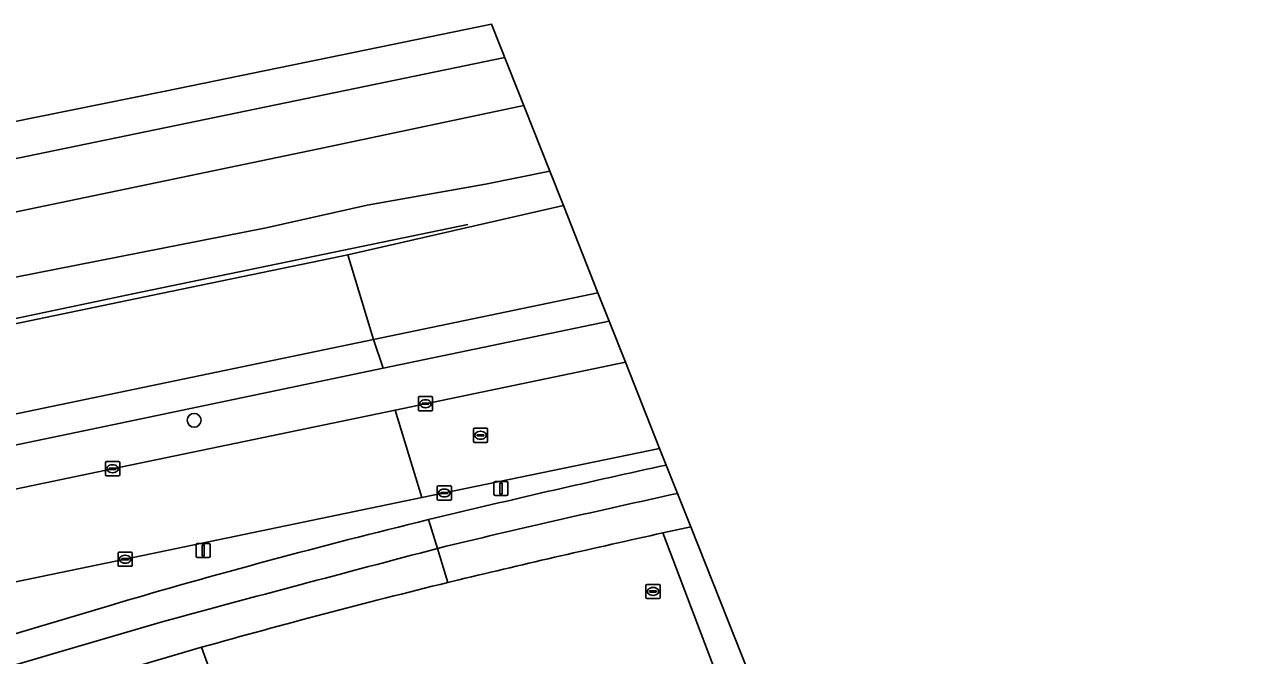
# Model space of a CAD drawing. Extents: x 162989 to 165008, y 383432 to 384338.
# Drawn here: x 164754.4 to 164839.9, y 384293.6 to 384338.1 of the extents above; entities that cross this region are included whole.
import ezdxf

# ---------------------------------------------------------------- set-up
doc = ezdxf.new("R2010")
doc.units = 0
for name, color, linetype in [('IMGEO_Berm_groen', 7, 'Continuous'), ('IMGEO_Boom', 7, 'Continuous'), ('IMGEO_Erf', 7, 'Continuous'), ('IMGEO_Fietspad_open', 7, 'Continuous'), ('IMGEO_Gemengd_bos', 7, 'Continuous'), ('IMGEO_Greppel_droge_sloot', 7, 'Continuous'), ('IMGEO_Groenvoorziening', 7, 'Continuous'), ('IMGEO_Hek', 7, 'Continuous'), ('IMGEO_Kolk', 7, 'Continuous'), ('IMGEO_Lichtmast', 7, 'Continuous'), ('IMGEO_Loofbos', 7, 'Continuous'), ('IMGEO_Rijbaan_lokaal_open', 7, 'Continuous'), ('IMGEO_Rioolput', 7, 'Continuous'), ('IMGEO_Spoor', 7, 'Continuous'), ('IMGEO_Spoorbaan_halfverhard', 7, 'Continuous'), ('IMGEO_Voetpad_open', 7, 'Continuous')]:
    doc.layers.add(name, color=color, linetype=linetype)

msp = doc.modelspace()

# ---------------------------------------------------------------- linework, layer by layer
at = {"layer": 'IMGEO_Berm_groen'}
msp.add_lwpolyline([(164796.746, 384314.295), (164795.6, 384317.184), (164779.659, 384313.863), (164758.566, 384309.469), (164720.656, 384301.571), (164704.798, 384298.309), (164705.407, 384295.319), (164717.425, 384297.848), (164738.536, 384302.178), (164760.594, 384306.786), (164780.506, 384310.925), (164782.645, 384311.37)], close=True, dxfattribs=at)
for points in [[(164799.153, 384308.224), (164783.979, 384305.078), (164782.392, 384304.749), (164761.48, 384300.41), (164752.981, 384298.656), (164752.838, 384298.623)], [(164799.62, 384307.046), (164799.153, 384308.224)], [(164782.865, 384303.199), (164783.849, 384303.438)], [(164749.867, 384295.415), (164750.072, 384294.08), (164760.414, 384297.16)]]:
    msp.add_lwpolyline(points, dxfattribs=at)
for centre, radius, start, end in [((164960.192, 383568.98), 755.332, 102.273861, 103.501082), ((164899.569, 383824.579), 492.643, 103.70331, 106.40749)]:
    msp.add_arc(centre, radius, start, end, dxfattribs=at)
at = {"layer": 'IMGEO_Boom'}
msp.add_circle((164766.337, 384310.201), 0.489, dxfattribs=at)
at = {"layer": 'IMGEO_Erf'}
msp.add_lwpolyline([(164909.677, 384029.453), (164878.385, 384108.38), (164801.347, 384302.69), (164799.386, 384302.264), (164835.862, 384206.157), (164824.54, 384201.527), (164810.909, 384195.953), (164821.077, 384170.422), (164825.814, 384158.527), (164830.984, 384145.544), (164839.144, 384125.179), (164874.8, 384034.609), (164889.886, 384032.379)], close=True, dxfattribs=at)
at = {"layer": 'IMGEO_Fietspad_open'}
for points in [[(164795.6, 384317.184), (164794.806, 384319.188), (164778.993, 384315.896), (164779.659, 384313.863), (164795.6, 384317.184)], [(164701.49, 384294.495), (164705.407, 384295.319), (164704.798, 384298.309), (164720.656, 384301.571), (164758.566, 384309.469), (164779.659, 384313.863), (164778.993, 384315.896), (164758.651, 384311.662), (164720.002, 384303.629), (164703.932, 384300.267), (164659.159, 384290.995), (164626.815, 384284.248), (164592.857, 384277.162), (164552.545, 384268.813), (164517.54, 384261.516), (164451.067, 384247.659), (164404.577, 384238.044), (164359.498, 384228.605), (164357.48, 384228.183)], [(164800.412, 384305.048), (164799.62, 384307.046)], [(164783.849, 384303.438), (164782.865, 384303.199), (164783.485, 384301.165), (164784.103, 384301.327)], [(164783.485, 384301.165), (164782.865, 384303.199)], [(164760.414, 384297.16), (164750.072, 384294.08), (164743.455, 384292.083), (164732.882, 384288.981), (164719.259, 384285.393), (164712.282, 384283.716), (164708.147, 384282.771), (164701.495, 384281.192), (164685.474, 384277.875), (164664.073, 384273.466), (164628.204, 384266.078), (164621.862, 384264.76), (164620.253, 384264.419), (164614.911, 384263.179), (164601.668, 384260.367), (164546.942, 384249.063), (164518.367, 384243.06), (164455.91, 384230.094), (164420.474, 384222.769), (164375.058, 384213.228), (164369.158, 384212.004), (164362.699, 384210.649), (164358.575, 384209.758)], [(164362.291, 384208.423), (164363.012, 384208.561), (164381.266, 384212.358), (164420.995, 384220.561), (164456.723, 384228.059), (164518.811, 384240.991), (164547.661, 384247.037), (164596.703, 384257.177), (164615.08, 384261.039), (164621.939, 384262.625), (164632.821, 384264.869), (164664.708, 384271.421), (164686.015, 384275.841), (164702.008, 384279.048), (164719.842, 384283.366), (164733.411, 384286.927), (164743.968, 384290.05), (164750.702, 384292.069), (164757.17, 384293.969), (164764.089, 384296.01)]]:
    msp.add_lwpolyline(points, dxfattribs=at)
for centre, radius, start, end in [((164960.192, 383568.98), 755.332, 102.273861, 103.501082), ((164986.286, 383452.668), 872.411, 102.301629, 103.400267), ((164899.569, 383824.579), 492.643, 103.70331, 106.40749), ((165545.226, 381396), 3003.37, 104.692354, 105.075221)]:
    msp.add_arc(centre, radius, start, end, dxfattribs=at)
at = {"layer": 'IMGEO_Gemengd_bos'}
msp.add_lwpolyline([(164778.993, 384315.896), (164778.735, 384316.73), (164777.169, 384321.86), (164776.731, 384321.77), (164763.995, 384319.142), (164643.168, 384293.999), (164612.143, 384287.449), (164595.74, 384283.986), (164516.359, 384267.228), (164517.058, 384263.844), (164517.54, 384261.516), (164552.545, 384268.813), (164592.857, 384277.162), (164626.815, 384284.248), (164659.159, 384290.995), (164703.932, 384300.267), (164720.002, 384303.629), (164758.651, 384311.662)], close=True, dxfattribs=at)
at = {"layer": 'IMGEO_Greppel_droge_sloot'}
msp.add_lwpolyline([(164791.41, 384327.753), (164786.885, 384326.85), (164778.537, 384325.355), (164771.416, 384323.755), (164750.736, 384319.698), (164726.681, 384314.367), (164667.498, 384301.803), (164644.033, 384297.129), (164626.751, 384293.415), (164614.72, 384290.59), (164613.643, 384290.337), (164612.1, 384289.707), (164611.236, 384289.118), (164611.161, 384289.067), (164611.04, 384288.351), (164611.732, 384287.684), (164612.143, 384287.449), (164643.168, 384293.999), (164763.995, 384319.142), (164776.731, 384321.77), (164777.169, 384321.86), (164792.371, 384325.328)], close=True, dxfattribs=at)
at = {"layer": 'IMGEO_Groenvoorziening'}
msp.add_lwpolyline([(164794.806, 384319.188), (164792.371, 384325.328), (164777.169, 384321.86), (164778.735, 384316.73), (164778.993, 384315.896)], close=True, dxfattribs=at)
msp.add_lwpolyline([(164839.144, 384125.179), (164830.984, 384145.544), (164825.814, 384158.527), (164822.385, 384157.123), (164807.706, 384194.358), (164806.633, 384194.905), (164797.197, 384217.45), (164785.864, 384246.808), (164778.277, 384262.581), (164766.868, 384294.202), (164765.193, 384293.727), (164760.557, 384292.354), (164816.667, 384154.952), (164814.956, 384154.279), (164839.442, 384092.809)], dxfattribs=at)
at = {"layer": 'IMGEO_Hek'}
for points in [[(164777.169, 384321.86), (164792.371, 384325.328)], [(164303.131, 384226.044), (164305.697, 384225.187), (164307.372, 384224.639), (164387.865, 384241.173), (164396.794, 384243.033), (164579.165, 384280.984), (164608.458, 384287.127), (164632.936, 384292.237), (164650.022, 384295.726), (164674.431, 384300.787), (164689.153, 384303.87), (164716.01, 384309.444), (164762.017, 384319.118), (164785.621, 384324.006)], [(164766.868, 384294.202), (164778.277, 384262.581), (164785.864, 384246.808), (164797.197, 384217.45), (164806.633, 384194.905), (164807.706, 384194.358), (164822.385, 384157.123), (164825.814, 384158.527)]]:
    msp.add_lwpolyline(points, dxfattribs=at)
at = {"layer": 'IMGEO_Kolk'}
for p, q in [((164782.144, 384310.944), (164782.144, 384311.796)), ((164782.219, 384311.87), (164783.071, 384311.87)), ((164783.145, 384311.796), (164783.145, 384310.944)), ((164782.403, 384311.364), (164782.403, 384311.376)), ((164782.841, 384311.327), (164782.443, 384311.327)), ((164782.446, 384311.413), (164782.844, 384311.413)), ((164782.655, 384311.09), (164782.63, 384311.09)), ((164782.632, 384311.65), (164782.657, 384311.65)), ((164782.887, 384311.376), (164782.887, 384311.364)), ((164783.071, 384310.87), (164782.219, 384310.87)), ((164760.093, 384306.36), (164760.093, 384307.212)), ((164760.168, 384307.286), (164761.02, 384307.286)), ((164760.352, 384306.78), (164760.352, 384306.792)), ((164760.79, 384306.743), (164760.392, 384306.743)), ((164760.395, 384306.829), (164760.793, 384306.829)), ((164760.581, 384307.066), (164760.606, 384307.066)), ((164760.836, 384306.792), (164760.836, 384306.78)), ((164761.094, 384307.212), (164761.094, 384306.36)), ((164761.02, 384306.286), (164760.168, 384306.286)), ((164760.604, 384306.506), (164760.579, 384306.506)), ((164783.478, 384304.652), (164783.478, 384305.504)), ((164783.553, 384305.578), (164784.405, 384305.578)), ((164783.737, 384305.072), (164783.737, 384305.084)), ((164784.175, 384305.035), (164783.777, 384305.035)), ((164783.78, 384305.121), (164784.178, 384305.121)), ((164783.966, 384305.358), (164783.991, 384305.358)), ((164784.221, 384305.084), (164784.221, 384305.072)), ((164784.479, 384305.504), (164784.479, 384304.652)), ((164784.405, 384304.578), (164783.553, 384304.578)), ((164783.989, 384304.798), (164783.964, 384304.798)), ((164760.979, 384299.984), (164760.979, 384300.836)), ((164761.054, 384300.91), (164761.906, 384300.91)), ((164761.467, 384300.69), (164761.492, 384300.69)), ((164761.98, 384300.836), (164761.98, 384299.984)), ((164761.906, 384299.91), (164761.054, 384299.91)), ((164761.238, 384300.404), (164761.238, 384300.416)), ((164761.676, 384300.367), (164761.278, 384300.367)), ((164761.281, 384300.453), (164761.679, 384300.453)), ((164761.49, 384300.13), (164761.465, 384300.13)), ((164761.722, 384300.416), (164761.722, 384300.404))]:
    msp.add_line(p, q, dxfattribs=at)
for points in [[(164782.144, 384310.944), (164782.144, 384311.796)], [(164782.219, 384311.87), (164783.071, 384311.87)], [(164783.145, 384311.796), (164783.145, 384310.944)], [(164783.071, 384310.87), (164782.219, 384310.87)], [(164760.093, 384306.36), (164760.093, 384307.212)], [(164760.168, 384307.286), (164761.02, 384307.286)], [(164761.094, 384307.212), (164761.094, 384306.36)], [(164761.02, 384306.286), (164760.168, 384306.286)], [(164783.478, 384304.652), (164783.478, 384305.504)], [(164783.553, 384305.578), (164784.405, 384305.578)], [(164784.479, 384305.504), (164784.479, 384304.652)], [(164784.405, 384304.578), (164783.553, 384304.578)], [(164760.979, 384299.984), (164760.979, 384300.836)], [(164761.054, 384300.91), (164761.906, 384300.91)], [(164761.98, 384300.836), (164761.98, 384299.984)], [(164761.906, 384299.91), (164761.054, 384299.91)]]:
    msp.add_lwpolyline(points, dxfattribs=at)
for centre, radius, start, end in [((164782.221, 384311.794), 0.0765, 91.55205, 178.44795), ((164782.221, 384311.794), 0.0765, 91.55205, 178.44795), ((164783.069, 384311.794), 0.0765, 1.55205, 88.44795), ((164783.069, 384311.794), 0.0765, 1.55205, 88.44795), ((164782.221, 384310.946), 0.0765, 181.55205, 268.44795), ((164782.221, 384310.946), 0.0765, 181.55205, 268.44795), ((164782.443, 384311.373), 0.0403, 85.87752, 175.75265), ((164782.44, 384311.363), 0.0366, 178.93798, 274.71019), ((164782.844, 384311.37), 0.043, 264.86636, 352.45326), ((164782.848, 384311.375), 0.0386, 1.73085, 96.63898), ((164783.069, 384310.946), 0.0765, 271.55205, 358.44795), ((164783.069, 384310.946), 0.0765, 271.55205, 358.44795), ((164760.17, 384307.21), 0.0765, 91.55205, 178.44795), ((164760.17, 384307.21), 0.0765, 91.55205, 178.44795), ((164760.392, 384306.789), 0.0403, 85.87752, 175.75265), ((164760.389, 384306.779), 0.0366, 178.93798, 274.71019), ((164760.793, 384306.786), 0.043, 264.86636, 352.45326), ((164760.797, 384306.791), 0.0386, 1.73085, 96.63898), ((164761.018, 384307.21), 0.0765, 1.55205, 88.44795), ((164761.018, 384307.21), 0.0765, 1.55205, 88.44795), ((164760.17, 384306.362), 0.0765, 181.55205, 268.44795), ((164760.17, 384306.362), 0.0765, 181.55205, 268.44795), ((164761.018, 384306.362), 0.0765, 271.55205, 358.44795), ((164761.018, 384306.362), 0.0765, 271.55205, 358.44795), ((164783.555, 384305.502), 0.0765, 91.55205, 178.44795), ((164783.555, 384305.502), 0.0765, 91.55205, 178.44795), ((164783.777, 384305.081), 0.0403, 85.87752, 175.75265), ((164783.774, 384305.071), 0.0366, 178.93798, 274.71019), ((164784.178, 384305.078), 0.043, 264.86636, 352.45326), ((164784.182, 384305.083), 0.0386, 1.73085, 96.63898), ((164784.403, 384305.502), 0.0765, 1.55205, 88.44795), ((164784.403, 384305.502), 0.0765, 1.55205, 88.44795), ((164783.555, 384304.654), 0.0765, 181.55205, 268.44795), ((164783.555, 384304.654), 0.0765, 181.55205, 268.44795), ((164784.403, 384304.654), 0.0765, 271.55205, 358.44795), ((164784.403, 384304.654), 0.0765, 271.55205, 358.44795), ((164761.056, 384300.834), 0.0765, 91.55205, 178.44795), ((164761.056, 384300.834), 0.0765, 91.55205, 178.44795), ((164761.904, 384300.834), 0.0765, 1.55205, 88.44795), ((164761.904, 384300.834), 0.0765, 1.55205, 88.44795), ((164761.056, 384299.986), 0.0765, 181.55205, 268.44795), ((164761.056, 384299.986), 0.0765, 181.55205, 268.44795), ((164761.278, 384300.413), 0.0403, 85.87752, 175.75265), ((164761.275, 384300.403), 0.0366, 178.93798, 274.71019), ((164761.679, 384300.41), 0.043, 264.86636, 352.45326), ((164761.683, 384300.415), 0.0386, 1.73085, 96.63898), ((164761.904, 384299.986), 0.0765, 271.55205, 358.44795), ((164761.904, 384299.986), 0.0765, 271.55205, 358.44795)]:
    msp.add_arc(centre, radius, start, end, dxfattribs=at)
for centre, major_axis, ratio, start_param, end_param in [((164782.631, 384311.37), (-0.387, 0.002), 0.722429, 4.712389, 7.853982), ((164782.656, 384311.37), (-0.39, 0.002), 0.717154, 1.570796, 4.712389), ((164760.58, 384306.786), (-0.387, 0.002), 0.722429, 4.712389, 7.853982), ((164760.605, 384306.786), (-0.39, 0.002), 0.717154, 1.570796, 4.712389), ((164783.965, 384305.078), (-0.387, 0.002), 0.722429, 4.712389, 7.853982), ((164783.99, 384305.078), (-0.39, 0.002), 0.717154, 1.570796, 4.712389), ((164761.466, 384300.41), (-0.387, 0.002), 0.722429, 4.712389, 7.853982), ((164761.491, 384300.41), (-0.39, 0.002), 0.717154, 1.570796, 4.712389)]:
    msp.add_ellipse(centre, major_axis=major_axis, ratio=ratio, start_param=start_param, end_param=end_param, dxfattribs=at)
at = {"layer": 'IMGEO_Lichtmast'}
for p, q in [((164787.473, 384304.991), (164787.473, 384305.791)), ((164787.473, 384305.791), (164787.473, 384304.991)), ((164787.573, 384305.891), (164788.363, 384305.891)), ((164788.363, 384305.891), (164787.573, 384305.891)), ((164788.463, 384305.791), (164788.463, 384304.991)), ((164788.463, 384304.991), (164788.463, 384305.791)), ((164788.363, 384304.891), (164787.573, 384304.891)), ((164787.573, 384304.891), (164788.363, 384304.891)), ((164766.585, 384301.53), (164767.375, 384301.53)), ((164767.375, 384301.53), (164766.585, 384301.53)), ((164766.485, 384300.63), (164766.485, 384301.43)), ((164766.485, 384301.43), (164766.485, 384300.63)), ((164767.475, 384301.43), (164767.475, 384300.63)), ((164767.475, 384300.63), (164767.475, 384301.43)), ((164767.375, 384300.53), (164766.585, 384300.53)), ((164766.585, 384300.53), (164767.375, 384300.53))]:
    msp.add_line(p, q, dxfattribs=at)
for points in [[(164787.893, 384305.766), (164788.043, 384305.766), (164788.043, 384305.016), (164787.893, 384305.016), (164787.893, 384305.766)], [(164766.905, 384301.405), (164767.055, 384301.405), (164767.055, 384300.655), (164766.905, 384300.655), (164766.905, 384301.405)]]:
    msp.add_lwpolyline(points, dxfattribs=at)
for centre, start, end in [((164787.573, 384305.791), 90, 180), ((164787.573, 384305.791), 90, 180), ((164788.363, 384305.791), 0, 90), ((164788.363, 384305.791), 360, 90), ((164787.573, 384304.991), 180, 270), ((164787.573, 384304.991), 180, 270), ((164788.363, 384304.991), 270, 0), ((164788.363, 384304.991), 270, 0), ((164766.585, 384301.43), 90, 180), ((164766.585, 384301.43), 90, 180), ((164767.375, 384301.43), 0, 90), ((164767.375, 384301.43), 360, 90), ((164766.585, 384300.63), 180, 270), ((164766.585, 384300.63), 180, 270), ((164767.375, 384300.63), 270, 0), ((164767.375, 384300.63), 270, 0)]:
    msp.add_arc(centre, 0.1, start, end, dxfattribs=at)
at = {"layer": 'IMGEO_Loofbos'}
for points in [[(164766.868, 384294.202), (164778.277, 384262.581), (164785.864, 384246.808), (164797.197, 384217.45), (164806.633, 384194.905), (164807.706, 384194.358), (164822.385, 384157.123), (164825.814, 384158.527), (164821.077, 384170.422), (164810.909, 384195.953), (164824.54, 384201.527), (164835.862, 384206.157), (164799.386, 384302.264)], [(164784.999, 384298.96), (164784.217, 384298.769)]]:
    msp.add_lwpolyline(points, dxfattribs=at)
for centre, radius, start, end in [((164957.52, 383580.706), 738.683, 102.361317, 103.50631), ((164908.684, 383790.712), 523.081, 103.76553, 105.7307)]:
    msp.add_arc(centre, radius, start, end, dxfattribs=at)
at = {"layer": 'IMGEO_Rijbaan_lokaal_open'}
for points in [[(164799.153, 384308.224), (164796.746, 384314.295), (164782.645, 384311.37), (164780.506, 384310.925), (164782.392, 384304.749), (164783.979, 384305.078), (164799.153, 384308.224)], [(164752.838, 384298.623), (164752.981, 384298.656), (164761.48, 384300.41), (164782.392, 384304.749), (164780.506, 384310.925), (164760.594, 384306.786), (164738.536, 384302.178), (164717.425, 384297.848), (164705.407, 384295.319), (164701.49, 384294.495)]]:
    msp.add_lwpolyline(points, dxfattribs=at)
at = {"layer": 'IMGEO_Rioolput'}
for p, q in [((164786.025, 384308.718), (164786.025, 384309.57)), ((164786.1, 384309.644), (164786.952, 384309.644)), ((164786.513, 384309.424), (164786.538, 384309.424)), ((164787.026, 384309.57), (164787.026, 384308.718)), ((164786.952, 384308.644), (164786.1, 384308.644)), ((164786.284, 384309.138), (164786.284, 384309.15)), ((164786.722, 384309.101), (164786.324, 384309.101)), ((164786.327, 384309.187), (164786.725, 384309.187)), ((164786.536, 384308.864), (164786.511, 384308.864)), ((164786.768, 384309.15), (164786.768, 384309.138)), ((164798.187, 384297.712), (164798.187, 384298.564)), ((164798.262, 384298.638), (164799.114, 384298.638)), ((164798.446, 384298.132), (164798.446, 384298.144)), ((164798.884, 384298.095), (164798.486, 384298.095)), ((164798.489, 384298.181), (164798.887, 384298.181)), ((164798.675, 384298.418), (164798.7, 384298.418)), ((164798.93, 384298.144), (164798.93, 384298.132)), ((164799.188, 384298.564), (164799.188, 384297.712)), ((164799.114, 384297.638), (164798.262, 384297.638)), ((164798.698, 384297.858), (164798.673, 384297.858))]:
    msp.add_line(p, q, dxfattribs=at)
for points in [[(164786.025, 384308.718), (164786.025, 384309.57)], [(164786.1, 384309.644), (164786.952, 384309.644)], [(164787.026, 384309.57), (164787.026, 384308.718)], [(164786.952, 384308.644), (164786.1, 384308.644)], [(164798.187, 384297.712), (164798.187, 384298.564)], [(164798.262, 384298.638), (164799.114, 384298.638)], [(164799.188, 384298.564), (164799.188, 384297.712)], [(164799.114, 384297.638), (164798.262, 384297.638)]]:
    msp.add_lwpolyline(points, dxfattribs=at)
for centre, radius, start, end in [((164786.102, 384309.568), 0.0765, 91.55205, 178.44795), ((164786.102, 384309.568), 0.0765, 91.55205, 178.44795), ((164786.95, 384309.568), 0.0765, 1.55205, 88.44795), ((164786.95, 384309.568), 0.0765, 1.55205, 88.44795), ((164786.102, 384308.72), 0.0765, 181.55205, 268.44795), ((164786.102, 384308.72), 0.0765, 181.55205, 268.44795), ((164786.324, 384309.147), 0.0403, 85.87752, 175.75265), ((164786.321, 384309.137), 0.0366, 178.93798, 274.71019), ((164786.725, 384309.144), 0.043, 264.86636, 352.45326), ((164786.729, 384309.149), 0.0386, 1.73085, 96.63898), ((164786.95, 384308.72), 0.0765, 271.55205, 358.44795), ((164786.95, 384308.72), 0.0765, 271.55205, 358.44795), ((164798.264, 384298.562), 0.0765, 91.55205, 178.44795), ((164798.264, 384298.562), 0.0765, 91.55205, 178.44795), ((164798.486, 384298.141), 0.0403, 85.87752, 175.75265), ((164798.483, 384298.131), 0.0366, 178.93798, 274.71019), ((164798.887, 384298.138), 0.043, 264.86636, 352.45326), ((164798.891, 384298.143), 0.0386, 1.73085, 96.63898), ((164799.112, 384298.562), 0.0765, 1.55205, 88.44795), ((164799.112, 384298.562), 0.0765, 1.55205, 88.44795), ((164798.264, 384297.714), 0.0765, 181.55205, 268.44795), ((164798.264, 384297.714), 0.0765, 181.55205, 268.44795), ((164799.112, 384297.714), 0.0765, 271.55205, 358.44795), ((164799.112, 384297.714), 0.0765, 271.55205, 358.44795)]:
    msp.add_arc(centre, radius, start, end, dxfattribs=at)
for centre, major_axis, ratio, start_param, end_param in [((164786.512, 384309.144), (-0.387, 0.002), 0.722429, 4.712389, 7.853982), ((164786.537, 384309.144), (-0.39, 0.002), 0.717154, 1.570796, 4.712389), ((164798.674, 384298.138), (-0.387, 0.002), 0.722429, 4.712389, 7.853982), ((164798.699, 384298.138), (-0.39, 0.002), 0.717154, 1.570796, 4.712389)]:
    msp.add_ellipse(centre, major_axis=major_axis, ratio=ratio, start_param=start_param, end_param=end_param, dxfattribs=at)
at = {"layer": 'IMGEO_Spoor'}
for points in [[(164788.231, 384335.773), (164684.182, 384314.23), (164649.743, 384306.978), (164549.034, 384286.117), (164446.504, 384264.637), (164353.435, 384245.24), (164284.243, 384230.902), (164214.646, 384216.358), (164173.585, 384207.909), (164102.605, 384193.066), (164031.754, 384178.409), (163810.752, 384132.353), (163673.071, 384103.86), (163574.904, 384083.455)], [(164789.572, 384332.389), (164775.58, 384329.429), (164644.744, 384302.256), (164570.629, 384286.722), (164345.336, 384239.894), (164220.116, 384213.747), (164092.662, 384187.275), (164071.527, 384182.957), (163942.979, 384156.119), (163900.983, 384147.477), (163806.025, 384127.659), (163575.669, 384079.775)]]:
    msp.add_lwpolyline(points, dxfattribs=at)
at = {"layer": 'IMGEO_Spoorbaan_halfverhard'}
msp.add_lwpolyline([(164667.498, 384301.803), (164726.681, 384314.367), (164750.736, 384319.698), (164771.416, 384323.755), (164778.537, 384325.355), (164786.885, 384326.85), (164791.41, 384327.753), (164787.305, 384338.107), (164764.301, 384333.387), (164706.743, 384321.763), (164606.695, 384301.557)], dxfattribs=at)
at = {"layer": 'IMGEO_Voetpad_open'}
for points in [[(164801.347, 384302.69), (164800.412, 384305.048)], [(164799.386, 384302.264), (164801.347, 384302.69)], [(164784.103, 384301.327), (164783.485, 384301.165), (164784.217, 384298.769), (164784.999, 384298.96)], [(164784.217, 384298.769), (164783.485, 384301.165)], [(164764.089, 384296.01), (164757.17, 384293.969), (164750.702, 384292.069), (164743.968, 384290.05), (164733.411, 384286.927), (164719.842, 384283.366), (164702.008, 384279.048), (164686.015, 384275.841), (164664.708, 384271.421), (164632.821, 384264.869), (164621.939, 384262.625), (164615.08, 384261.039), (164596.703, 384257.177), (164547.661, 384247.037), (164518.811, 384240.991), (164456.723, 384228.059), (164420.995, 384220.561), (164381.266, 384212.358), (164363.012, 384208.561), (164362.291, 384208.423)], [(164596.861, 384254.804), (164616.469, 384258.928), (164622.704, 384260.182), (164630.232, 384261.754), (164665.18, 384268.947), (164686.645, 384273.366), (164702.542, 384276.682), (164720.339, 384280.867), (164734.108, 384284.502), (164744.752, 384287.648), (164744.852, 384287.362), (164752.171, 384289.59), (164752.334, 384289.838), (164752.4, 384289.938), (164755.751, 384290.931), (164760.557, 384292.354), (164765.193, 384293.727), (164766.868, 384294.202)]]:
    msp.add_lwpolyline(points, dxfattribs=at)
for centre, radius, start, end in [((164986.286, 383452.668), 872.411, 102.301629, 103.400267), ((164957.52, 383580.706), 738.683, 102.361317, 103.50631), ((165545.226, 381396), 3003.37, 104.692354, 105.075221), ((164908.684, 383790.712), 523.081, 103.76553, 105.7307)]:
    msp.add_arc(centre, radius, start, end, dxfattribs=at)

doc.saveas('drawing.dxf')
